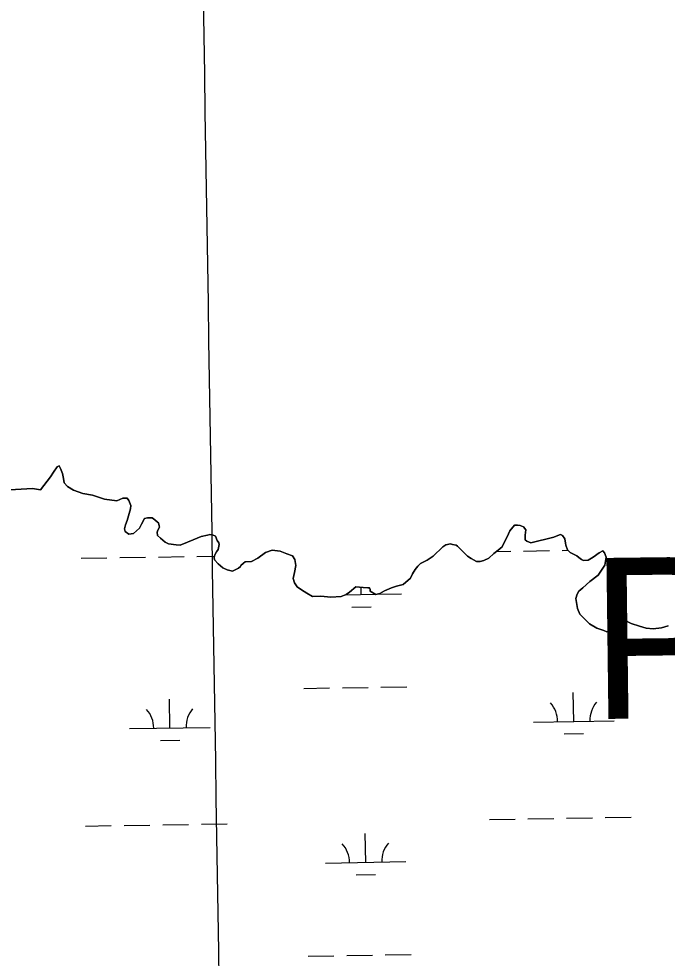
# Model space of a CAD drawing. Extents: x 3855477 to 3893699, y 299188 to 325115.
# Drawn here: x 3864530 to 3865336, y 321311 to 322478 of the extents above; entities that cross this region are included whole.
import ezdxf

# ---------------------------------------------------------------- set-up
doc = ezdxf.new("R2010")
doc.units = 0
for name, color, linetype in [('V-GRID-MAJR', 7, 'Continuous'), ('V-TOPO-GNAM-IDEN', 7, 'Continuous'), ('V-TOPO-SHOR', 7, 'Continuous'), ('V-WETL-SWMP', 7, 'Continuous')]:
    doc.layers.add(name, color=color, linetype=linetype)

msp = doc.modelspace()

# ---------------------------------------------------------------- linework, layer by layer
at = {"layer": 'V-GRID-MAJR'}
msp.add_spline([(3865044.1, 304703.3), (3864995.7, 307731.4), (3864898.7, 313791.5), (3864801.7, 319851.5), (3864753.2, 322883.5)], degree=3, dxfattribs=at)
at = {"layer": 'V-TOPO-SHOR'}
for points in [[(3864905.1, 321761.1), (3864894.6, 321760.7), (3864887.8, 321764.9), (3864881, 321769.1), (3864875.8, 321772.8), (3864872.2, 321777.5), (3864870.6, 321782.8), (3864872.2, 321790.6), (3864873.9, 321799), (3864872.8, 321806.8), (3864869.7, 321811), (3864862.9, 321813.7), (3864854.6, 321816.9), (3864844.6, 321818), (3864836.3, 321815.4), (3864826.8, 321808.1), (3864818.9, 321804), (3864811.1, 321803.5), (3864809, 321801.9), (3864805.8, 321799.3), (3864805.3, 321797.8), (3864802.7, 321795.7), (3864795.3, 321792.1), (3864788.5, 321793.7), (3864783.3, 321796.3), (3864777.6, 321801.1), (3864772.9, 321806.3), (3864772.4, 321809), (3864773.4, 321812.6), (3864775.5, 321816.3), (3864777.7, 321818.9), (3864778.7, 321825.1), (3864778.2, 321827.2), (3864776.1, 321830.4), (3864774.1, 321835.6), (3864770.4, 321837.2), (3864767.3, 321837.8), (3864764.1, 321836.7), (3864756.3, 321835.2), (3864746.3, 321831.1), (3864739.5, 321828), (3864730.1, 321824.4), (3864725.3, 321824.9), (3864715.9, 321826), (3864711.8, 321828.1), (3864705.7, 321833.2), (3864702.1, 321836.3), (3864701.6, 321840.5), (3864702.6, 321843.1), (3864704.7, 321846.8), (3864704.2, 321848.4), (3864703.2, 321852), (3864702.2, 321853.1), (3864699, 321855.7), (3864695.4, 321858.4), (3864689.6, 321858.4), (3864686, 321857.4), (3864682.3, 321850.6), (3864679.6, 321845.4), (3864672.2, 321839.1), (3864666.5, 321838.1), (3864661.8, 321841.3), (3864661.3, 321844.9), (3864662.4, 321849.6), (3864664.5, 321854.9), (3864667.1, 321863.7), (3864668.7, 321869.5), (3864668.8, 321873.7), (3864666.7, 321880), (3864664.6, 321882.6), (3864658.9, 321882.6), (3864651.5, 321879.5), (3864636.4, 321881.7), (3864621.2, 321886.5), (3864609.2, 321888.7), (3864597.7, 321892.9), (3864590.4, 321897.1), (3864586.2, 321901.9), (3864585.2, 321907.1), (3864584.2, 321913.4), (3864581.6, 321919.7), (3864580.1, 321922.8), (3864577.4, 321921.8), (3864572.7, 321915), (3864569, 321909.3), (3864556.9, 321893.1), (3864546.9, 321894.7), (3864504, 321892.4)], [(3865336.5, 321724.2), (3865328.6, 321721.6), (3865318.1, 321720.6), (3865309.2, 321721.2), (3865300.9, 321723.8), (3865290.9, 321727), (3865282.1, 321731.8), (3865279.4, 321731.8), (3865276.3, 321729.2), (3865274.7, 321725), (3865269.9, 321717.7), (3865266.8, 321717.2), (3865260.5, 321716.7), (3865256.9, 321718.3), (3865248, 321721.5), (3865239.1, 321726.8), (3865227.1, 321738.9), (3865224, 321745.7), (3865222, 321758.3), (3865223.6, 321763.5), (3865225.7, 321767.1), (3865230.5, 321771.3), (3865239.4, 321779.1), (3865249.7, 321787), (3865258.1, 321799.5), (3865259.8, 321809.5), (3865257.7, 321814.7), (3865255.6, 321817.3), (3865250.9, 321814.7), (3865243.5, 321809.5), (3865237.2, 321805.9), (3865231.5, 321805.4), (3865228.9, 321806.5), (3865225.7, 321809.1), (3865223.1, 321811.2), (3865214.8, 321815.5), (3865211.7, 321818.6), (3865209.6, 321824.4), (3865209.1, 321827), (3865208.1, 321832.2), (3865205.5, 321836.4), (3865202.9, 321837.5), (3865199.7, 321836.5), (3865194.5, 321834.4), (3865166.2, 321827.2), (3865160.9, 321829.4), (3865158.9, 321830.9), (3865158.9, 321836.7), (3865160, 321843.5), (3865156.9, 321847.2), (3865152.7, 321848.8), (3865149.4, 321849.2), (3865145.6, 321849.2), (3865139.8, 321842.2), (3865136.6, 321834.9), (3865133.4, 321828.7), (3865130.2, 321822.4), (3865125.5, 321818.2), (3865120.2, 321814.1), (3865113.9, 321808.4), (3865107.6, 321805.3), (3865102.9, 321804.2), (3865098.7, 321804.3), (3865092, 321808), (3865087.3, 321810.6), (3865082.6, 321815.3), (3865078.9, 321819), (3865074.8, 321823.2), (3865073.2, 321824.3), (3865068.5, 321825.4), (3865066.4, 321825.9), (3865060.3, 321825), (3865056.6, 321822.4), (3865044.5, 321810.9), (3865037.2, 321805.7), (3865028.8, 321801.6), (3865025.6, 321798.5), (3865022.5, 321794.3), (3865018.8, 321788.6), (3865016.7, 321783.3), (3865007.2, 321775.5), (3864999.3, 321773.5), (3864993, 321771.4), (3864984.1, 321767.8), (3864978.3, 321764.2), (3864973.6, 321763.2), (3864966.3, 321767.4), (3864966.5, 321769.5), (3864965.4, 321771.4), (3864963.3, 321771.4), (3864957.5, 321772), (3864948.5, 321772.6), (3864940.7, 321766.2), (3864936.5, 321763.1), (3864930.2, 321760.5), (3864917.6, 321760), (3864905.1, 321761.1)]]:
    msp.add_lwpolyline(points, dxfattribs=at)
at = {"layer": 'V-WETL-SWMP'}
for p, q in [((3865123.4, 321816.6), (3865141.1, 321816.8)), ((3865157.1, 321817.1), (3865189.1, 321817.6)), ((3865205.1, 321817.9), (3865212.3, 321818)), ((3864607.2, 321808.1), (3864639.2, 321808.7)), ((3864655.2, 321808.9), (3864687.2, 321809.4)), ((3864703.2, 321809.7), (3864735.2, 321810.2)), ((3864751.2, 321810.5), (3864772.9, 321810.8)), ((3864955.3, 321763.1), (3864955.2, 321772.2)), ((3864935.7, 321762.7), (3864973.3, 321763.4)), ((3864974.6, 321763.4), (3865005.3, 321763.9)), ((3864943.6, 321747.4), (3864967.6, 321747.8)), ((3864883.8, 321646.5), (3864915.8, 321647)), ((3864931.8, 321647.2), (3864963.8, 321647.8)), ((3864979.8, 321648), (3865011.8, 321648.5)), ((3865219.4, 321605.5), (3865218.8, 321641.5)), ((3864717.5, 321597.3), (3864717, 321633.3)), ((3865169.4, 321604.7), (3865269.4, 321606.3)), ((3864667.5, 321596.5), (3864767.5, 321598.1)), ((3864705.8, 321581.7), (3864729.8, 321582.1)), ((3865207.6, 321589.9), (3865231.6, 321590.3)), ((3865258.5, 321486), (3865290.5, 321486.6)), ((3864612.7, 321475.5), (3864644.7, 321476)), ((3864660.7, 321476.3), (3864692.7, 321476.8)), ((3864708.7, 321477.1), (3864740.7, 321477.6)), ((3864756.6, 321477.9), (3864788.6, 321478.4)), ((3865114.5, 321483.7), (3865146.5, 321484.2)), ((3865162.5, 321484.5), (3865194.5, 321485)), ((3865210.5, 321485.3), (3865242.5, 321485.8)), ((3864960.8, 321430.4), (3864960.2, 321466.4)), ((3864910.8, 321429.6), (3865010.8, 321431.3)), ((3864949, 321414.8), (3864973, 321415.2)), ((3864889.2, 321313.8), (3864921.2, 321314.3)), ((3864937.2, 321314.6), (3864969.2, 321315.1)), ((3864985.2, 321315.4), (3865017.2, 321315.9))]:
    msp.add_line(p, q, dxfattribs=at)
for points in [[(3864504, 321892.4), (3864546.9, 321894.7), (3864556.9, 321893.1), (3864569, 321909.3), (3864572.7, 321915), (3864577.4, 321921.8), (3864580.1, 321922.8), (3864581.6, 321919.7), (3864584.2, 321913.4), (3864585.2, 321907.1), (3864586.2, 321901.9), (3864590.4, 321897.1), (3864597.7, 321892.9), (3864609.2, 321888.7), (3864621.2, 321886.5), (3864636.4, 321881.7), (3864651.5, 321879.5), (3864658.9, 321882.6), (3864664.6, 321882.6), (3864666.7, 321880), (3864668.8, 321873.7), (3864668.7, 321869.5), (3864667.1, 321863.7), (3864664.5, 321854.9), (3864662.4, 321849.6), (3864661.3, 321844.9), (3864661.8, 321841.3), (3864666.5, 321838.1), (3864672.2, 321839.1), (3864679.6, 321845.4), (3864682.3, 321850.6), (3864686, 321857.4), (3864689.6, 321858.4), (3864695.4, 321858.4), (3864699, 321855.7), (3864702.2, 321853.1), (3864703.2, 321852), (3864704.2, 321848.4), (3864704.7, 321846.8), (3864702.6, 321843.1), (3864701.6, 321840.5), (3864702.1, 321836.3), (3864705.7, 321833.2), (3864711.8, 321828.1), (3864715.9, 321826), (3864725.3, 321824.9), (3864730.1, 321824.4), (3864739.5, 321828), (3864746.3, 321831.1), (3864756.3, 321835.2), (3864764.1, 321836.7), (3864767.3, 321837.8), (3864770.4, 321837.2), (3864774.1, 321835.6), (3864776.1, 321830.4), (3864778.2, 321827.2), (3864778.7, 321825.1), (3864777.7, 321818.9)], [(3864777.7, 321818.9), (3864775.5, 321816.3), (3864773.4, 321812.6), (3864772.4, 321809), (3864772.9, 321806.3), (3864777.6, 321801.1), (3864783.3, 321796.3), (3864788.5, 321793.7), (3864795.3, 321792.1), (3864802.7, 321795.7), (3864805.3, 321797.8), (3864805.8, 321799.3), (3864809, 321801.9), (3864811.1, 321803.5), (3864818.9, 321804), (3864826.8, 321808.1), (3864836.3, 321815.4), (3864844.6, 321818), (3864854.6, 321816.9), (3864862.9, 321813.7), (3864869.7, 321811), (3864872.8, 321806.8), (3864873.9, 321799), (3864872.2, 321790.6), (3864870.6, 321782.8), (3864872.2, 321777.5), (3864875.8, 321772.8), (3864881, 321769.1), (3864887.8, 321764.9), (3864894.6, 321760.7), (3864905.1, 321761.1), (3864917.6, 321760), (3864930.2, 321760.5), (3864936.5, 321763.1), (3864940.7, 321766.2), (3864948.5, 321772.6), (3864957.5, 321772), (3864963.3, 321771.4), (3864965.4, 321771.4), (3864966.5, 321769.5), (3864966.3, 321767.4), (3864973.6, 321763.2), (3864978.3, 321764.2), (3864984.1, 321767.8), (3864993, 321771.4), (3864999.3, 321773.5), (3865007.2, 321775.5), (3865016.7, 321783.3), (3865018.8, 321788.6), (3865022.5, 321794.3), (3865025.6, 321798.5), (3865028.8, 321801.6), (3865037.2, 321805.7), (3865044.5, 321810.9), (3865056.6, 321822.4), (3865060.3, 321825), (3865066.4, 321825.9), (3865068.5, 321825.4), (3865073.2, 321824.3), (3865074.8, 321823.2), (3865078.9, 321819), (3865082.6, 321815.3), (3865087.3, 321810.6), (3865092, 321808), (3865098.7, 321804.3), (3865102.9, 321804.2), (3865107.6, 321805.3), (3865113.9, 321808.4), (3865120.2, 321814.1), (3865125.5, 321818.2), (3865130.2, 321822.4), (3865133.4, 321828.7), (3865136.6, 321834.9), (3865139.8, 321842.2), (3865145.6, 321849.2), (3865149.4, 321849.2), (3865152.7, 321848.8), (3865156.9, 321847.2), (3865160, 321843.5), (3865158.9, 321836.7), (3865158.9, 321830.9), (3865160.9, 321829.4), (3865166.2, 321827.2), (3865194.5, 321834.4), (3865199.7, 321836.5), (3865202.9, 321837.5), (3865205.5, 321836.4), (3865208.1, 321832.2), (3865209.1, 321827), (3865209.6, 321824.4), (3865211.7, 321818.6), (3865214.8, 321815.5), (3865223.1, 321811.2), (3865225.7, 321809.1), (3865228.9, 321806.5), (3865231.5, 321805.4), (3865237.2, 321805.9), (3865243.5, 321809.5), (3865250.9, 321814.7), (3865255.6, 321817.3), (3865257.7, 321814.7)], [(3865257.7, 321814.7), (3865259.8, 321809.5), (3865258.1, 321799.5), (3865249.7, 321787), (3865239.4, 321779.1), (3865230.5, 321771.3), (3865225.7, 321767.1), (3865223.6, 321763.5), (3865222, 321758.3), (3865224, 321745.7), (3865227.1, 321738.9), (3865239.1, 321726.8), (3865248, 321721.5), (3865256.9, 321718.3), (3865260.5, 321716.7), (3865266.8, 321717.2), (3865269.9, 321717.7), (3865274.7, 321725), (3865276.3, 321729.2), (3865279.4, 321731.8), (3865282.1, 321731.8), (3865290.9, 321727), (3865300.9, 321723.8), (3865309.2, 321721.2), (3865318.1, 321720.6), (3865328.6, 321721.6), (3865336.5, 321724.2)]]:
    msp.add_lwpolyline(points, dxfattribs=at)
for centre, start, end in [((3865010.6, 321764.4), 181.4719, 181.7052), ((3865164.1, 321605.1), 0.1615, 41.7052), ((3865274.6, 321606.9), 140.1615, 181.7052), ((3864662.3, 321596.9), 0.1615, 41.7052), ((3864772.8, 321598.7), 140.1615, 181.7052), ((3864905.5, 321430), 0.1615, 41.7052), ((3865016, 321431.8), 140.1615, 181.7052)]:
    msp.add_arc(centre, 35.2, start, end, dxfattribs=at)

# ---------------------------------------------------------------- texts
at = {"layer": 'V-TOPO-GNAM-IDEN'}
msp.add_text('PLAQUEMINES', height=200, rotation=0.7186, dxfattribs=at).set_placement((3865240.5, 321608.3))

doc.saveas('drawing.dxf')
